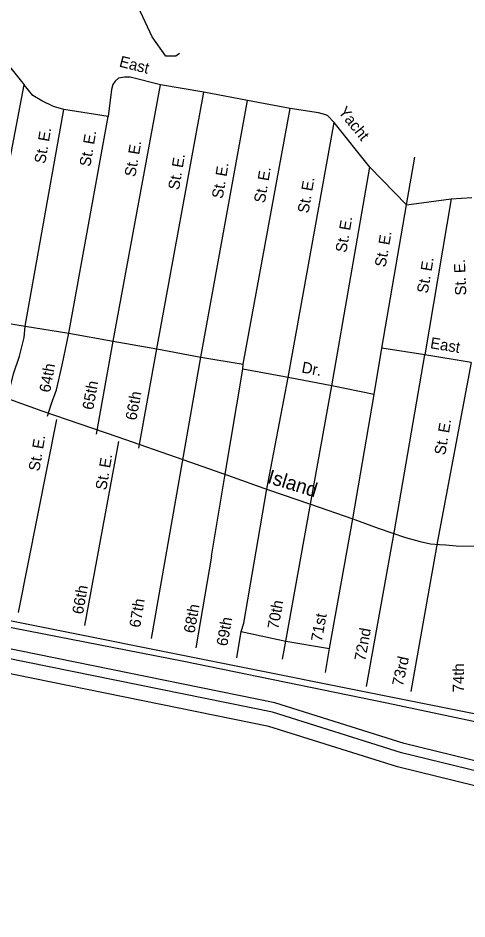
# Model space of a CAD drawing. Extents: x 2104537 to 2336408, y 34176 to 229611.
# Drawn here: x 2272785 to 2275804, y 56589 to 62641 of the extents above; entities that cross this region are included whole.
import ezdxf

# ---------------------------------------------------------------- set-up
doc = ezdxf.new("R2010")
doc.units = 0
for name, color, linetype in [('Exist Boundary Political City Limit New', 7, 'Continuous'), ('Exist Boundary Political CountyLine', 7, 'Continuous'), ('Exist Hydrographic Buffer Line', 7, 'Continuous'), ('Exist Hydrographic Creek Single Shore', 7, 'Continuous'), ('Exist Hydrographic Misc Water Feature', 7, 'Continuous'), ('Exist Road Non-System Type 51', 7, 'Continuous'), ('Exist Road Non-System Type 51 Label', 7, 'Continuous'), ('Exist Road Secondary Type 51 Attributed', 7, 'Continuous'), ('Exist Road Secondary Type 51 Label', 7, 'Continuous'), ('Map Preparation Boundary City Limit Buffer Line', 7, 'Continuous')]:
    doc.layers.add(name, color=color, linetype=linetype)

msp = doc.modelspace()

# ---------------------------------------------------------------- linework, layer by layer
at = {"layer": 'Exist Boundary Political City Limit New'}
msp.add_lwpolyline([(2271665, 58805.6), (2276511.8, 57837.8), (2276503.5, 57776.7), (2276534.5, 57770.1), (2277618.5, 57513.5), (2278481, 57256.9), (2279378.5, 57093.5), (2280585.2, 56791.6), (2280806.8, 56779.5)], dxfattribs=at)
at = {"layer": 'Exist Boundary Political CountyLine'}
msp.add_lwpolyline([(2282210.6, 56370.3), (2280963.5, 56696.9), (2279378.4, 57093.5), (2278480.9, 57256.9), (2277618.4, 57513.5), (2276534.5, 57770.1), (2275264.1, 58038.4), (2273900.4, 58318.4), (2272280.3, 58633.4)], dxfattribs=at)
at = {"layer": 'Exist Hydrographic Buffer Line'}
msp.add_lwpolyline([(2278479.1, 56940), (2277079.3, 57310.5), (2276778.9, 57358.8), (2275363.1, 57705.2), (2274495.3, 57977.3), (2272539.3, 58374.8), (2270951.7, 58618.7), (2270274, 58789.5), (2268933.8, 59067.1)], dxfattribs=at)
at = {"layer": 'Exist Hydrographic Creek Single Shore'}
for points in [[(2278495.9, 57003.4), (2277092.9, 57374.8), (2276791.9, 57423.2), (2275380.7, 57768.4), (2274511.7, 58041), (2272550.8, 58439.4), (2270964.7, 58683.1), (2270288.7, 58853.5), (2268954.2, 59129.9)], [(2278454.1, 56844.8), (2277058.8, 57214.1), (2276759.3, 57262.3), (2275336.7, 57610.3), (2274470.7, 57881.9), (2272522, 58277.9), (2270932.2, 58522.1), (2270252, 58693.6), (2268917.4, 58970)]]:
    msp.add_lwpolyline(points, dxfattribs=at)
at = {"layer": 'Exist Hydrographic Misc Water Feature'}
msp.add_lwpolyline([(2273870.7, 62403), (2273846.7, 62383.8), (2273779.9, 62385.1), (2273686.8, 62514.8), (2273593.7, 62716.7), (2273172.7, 63161.1), (2273211.7, 63370.2), (2273191.8, 63761)], dxfattribs=at)
at = {"layer": 'Exist Road Non-System Type 51'}
for p, q in [((2272587.1, 62488.6), (2272827.5, 62192.1)), ((2272696.3, 61508.7), (2272827.5, 62192.1)), ((2273424.3, 60470.9), (2273743.3, 62192.5)), ((2274034.3, 62142.7), (2273743.3, 62192.5)), ((2273719.2, 60419), (2274034.3, 62142.7)), ((2274327.2, 62087.2), (2274034.3, 62142.7)), ((2274014.3, 60363.5), (2274327.2, 62087.2)), ((2274299.1, 60316), (2274614.2, 62033.8)), ((2274614.2, 62033.8), (2274327.2, 62087.2)), ((2272834.4, 60570.1), (2273094.3, 62026.9)), ((2273391.2, 61979.2), (2273094.3, 62026.9)), ((2273127.4, 60524.5), (2273391.2, 61979.2)), ((2274601.5, 60226.2), (2274910.2, 61937.9)), ((2275150.5, 61639.4), (2274910.2, 61937.9)), ((2275397.5, 61384.7), (2275453.5, 61705.7)), ((2274894.3, 60170.8), (2275150.5, 61639.4)), ((2275397.5, 61384.7), (2275150.5, 61639.4)), ((2275698.1, 61425.2), (2275836.4, 61434.3)), ((2275231.1, 60422.1), (2275397.5, 61384.7)), ((2275397.5, 61384.7), (2275698.1, 61425.2)), ((2275698.1, 61425.2), (2275520.3, 60378.5)), ((2272537.2, 60619.8), (2272834.4, 60570.1)), ((2272834.4, 60570.1), (2273127.4, 60524.5)), ((2273127.4, 60524.5), (2273424.3, 60470.9)), ((2273312.2, 59845.2), (2273424.3, 60470.9)), ((2273424.3, 60470.9), (2273719.2, 60419)), ((2273596.5, 59751.5), (2273719.2, 60419)), ((2273719.2, 60419), (2274014.3, 60363.5)), ((2275179.2, 60111.2), (2275231.1, 60422.1)), ((2275520.3, 60378.5), (2275231.1, 60422.1)), ((2273890.6, 59659.9), (2274014.3, 60363.5)), ((2274014.3, 60363.5), (2274299.1, 60316)), ((2275315.5, 59196.6), (2275520.3, 60378.5)), ((2275831.2, 60326.6), (2275520.3, 60378.5)), ((2274176.7, 59562.6), (2274296.5, 60281.9)), ((2274296.5, 60281.9), (2274299.1, 60316)), ((2274601.5, 60226.2), (2274296.5, 60281.9)), ((2275831.2, 60326.6), (2275606.1, 59127.1)), ((2274455, 59465), (2274601.5, 60226.2)), ((2274894.3, 60170.8), (2274601.5, 60226.2)), ((2274751.1, 59375.4), (2274894.3, 60170.8)), ((2275179.2, 60111.2), (2274894.3, 60170.8)), ((2275035.3, 59276.1), (2275179.2, 60111.2)), ((2272789.3, 58647.4), (2273046.1, 59944.1)), ((2273681.8, 58472.2), (2273890.6, 59659.9)), ((2274086.4, 59026.3), (2274176.7, 59562.6)), ((2274585.5, 58454.8), (2274751.1, 59375.4)), ((2274878.5, 58405.2), (2275035.3, 59276.1)), ((2275127.5, 58150.5), (2275315.5, 59196.6)), ((2275606.1, 59127.1), (2275426.7, 58116.6)), ((2274255.4, 58343.1), (2274286.6, 58518.6)), ((2274286.6, 58518.6), (2274585.5, 58454.8)), ((2274563.2, 58333.2), (2274585.5, 58454.8)), ((2274585.5, 58454.8), (2274878.5, 58405.2)), ((2274853.4, 58243.7), (2274878.5, 58405.2))]:
    msp.add_line(p, q, dxfattribs=at)
for points in [[(2273743.3, 62192.5), (2273540.3, 62244.3), (2273500.3, 62243.1), (2273460.1, 62235.7), (2273437.7, 62216.1), (2273423.2, 62194.4), (2273414.7, 62160.8), (2273391.2, 61979.2)], [(2273094.3, 62026.9), (2273024.4, 62046.2), (2272945.4, 62083.8), (2272886.1, 62120.7), (2272827.5, 62192.1)], [(2274910.2, 61937.9), (2274869.1, 61983), (2274855.1, 61991.1), (2274805.5, 62004.2), (2274614.2, 62033.8)], [(2272696.8, 60066.9), (2272730.2, 60150.3), (2272756.1, 60249.5), (2272796.4, 60368.8), (2272826.7, 60494.2), (2272834.4, 60570.1)], [(2272984.5, 59965.3), (2273010.4, 60050.7), (2273044, 60142.3), (2273083.3, 60309.5), (2273127.4, 60524.5)], [(2273459.8, 59796.5), (2273394.7, 59433.3)], [(2273394.7, 59433.3), (2273231.5, 58559.4)], [(2274286.6, 58518.6), (2274303.8, 58576.3), (2274455, 59465)], [(2274086.4, 59026.3), (2273981.5, 58409.4)]]:
    msp.add_lwpolyline(points, dxfattribs=at)
at = {"layer": 'Exist Road Secondary Type 51 Attributed'}
msp.add_lwpolyline([(2272589.6, 60128.7), (2272945.6, 60001.8), (2273457, 59828.2), (2273893.3, 59675.4), (2274193.7, 59569.2), (2274469.5, 59472), (2274751.1, 59375.4), (2275035.3, 59276.1), (2275207.4, 59214.3), (2275390, 59150.8), (2275488.4, 59123.6), (2275558.3, 59108.1), (2275617.8, 59104.2), (2275661.9, 59101.6), (2275730.5, 59095.1), (2275863.8, 59093.8)], dxfattribs=at)
at = {"layer": 'Map Preparation Boundary City Limit Buffer Line'}
msp.add_lwpolyline([(2271665, 58805.6), (2276511.8, 57837.8), (2276503.5, 57776.7), (2276534.5, 57770.1), (2277618.5, 57513.5), (2278481, 57256.9), (2279378.5, 57093.5), (2280585.2, 56791.6), (2280806.8, 56779.5)], dxfattribs=at)

# ---------------------------------------------------------------- texts
at = {"layer": 'Exist Road Non-System Type 51 Label'}
for s, rotation, p in [('East', 345.69113, (2273461.2, 62315.3)), ('Yacht', 308.83156, (2274934.4, 62008.8)), ('St. E.', 80.35528, (2272967.9, 61658.3)), ('St. E.', 80.35528, (2273271.1, 61638.7)), ('St. E.', 80.35528, (2273574.2, 61570.2)), ('St. E.', 80.35528, (2273867.6, 61482.1)), ('St. E.', 80.35528, (2274161, 61423.4)), ('St. E.', 80.35528, (2274444.5, 61394)), ('St. E.', 80.35528, (2274737.9, 61325.5)), ('St. E.', 80.35528, (2274992.2, 61061.2)), ('St. E.', 80.35528, (2275256.2, 60963.3)), ('St. E.', 80.35528, (2275539.8, 60787.1)), ('St. E.', 92.33856, (2275799.6, 60778)), ('East', 350.5265, (2275552.5, 60423.1)), ('64th', 79.92794, (2273000.9, 60121.5)), ('Dr.', 349.27349, (2274687.8, 60260)), ('65th', 79.84669, (2273290.7, 60004.4)), ('66th', 79.58409, (2273580, 59934.1)), ('St. E.', 80.35528, (2275657.1, 59700.7)), ('St. E.', 80.35528, (2272928.8, 59593)), ('St. E.', 80.35528, (2273378.7, 59465.7)), ('66th', 80.03057, (2273221.8, 58631.7)), ('67th', 80.55844, (2273605.7, 58541.9)), ('70th', 79.79476, (2274535, 58530.7)), ('68th', 79.90665, (2273971.8, 58504.5)), ('69th', 79.80223, (2274191.8, 58417.5)), ('71st', 79.8108, (2274827.6, 58447.6)), ('72nd', 79.92943, (2275119.6, 58316.8)), ('73rd', 77.58314, (2275372, 58147.4)), ('74th', 89.61674, (2275783, 58110.7))]:
    msp.add_text(s, height=75, rotation=rotation, dxfattribs=at).set_placement(p)
at = {"layer": 'Exist Road Secondary Type 51 Label'}
msp.add_text('Island', height=95, rotation=343.15562, dxfattribs=at).set_placement((2274456.3, 59518.8))

doc.saveas('drawing.dxf')
